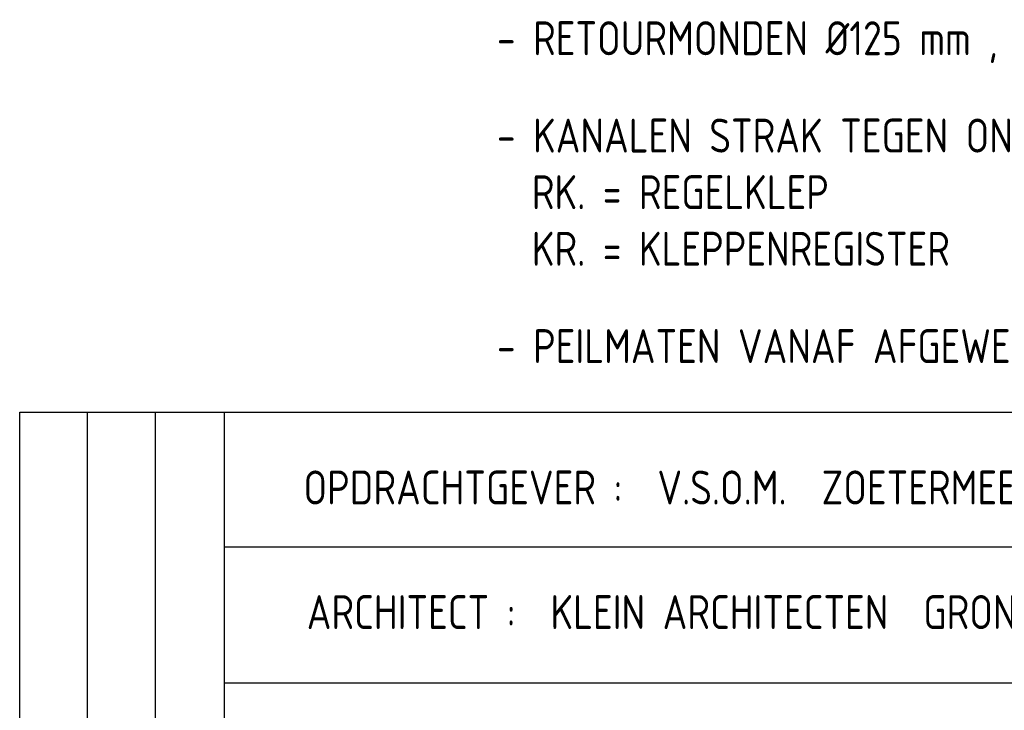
# Model space of a CAD drawing. Extents: x -156717 to 425753, y -51191 to 363295.
# Tile 400 of 502: x 229257 to 232881, y 101261 to 103804. Entities that reach past the tile are written whole.
import ezdxf

# ---------------------------------------------------------------- set-up
doc = ezdxf.new("R2010")
doc.units = 0
doc.header["$LTSCALE"] = 50
doc.layers.add('KADER', color=7, linetype='CONTINUOUS')
doc.styles.add('ISO25', font='ISO', dxfattribs={"width": 0.9})

msp = doc.modelspace()

# ---------------------------------------------------------------- linework, layer by layer
at = {"layer": 'KADER', "color": 1}
for p, q in [((229257.46953, 98608.85565), (229257.46953, 102358.85565)), ((229257.46953, 102358.85565), (230011.49046, 102358.85565)), ((229507.46953, 98858.85565), (229507.46953, 102358.85565)), ((229757.46953, 98858.85565), (229757.46953, 102358.85565))]:
    msp.add_line(p, q, dxfattribs=at)
at = {"layer": 'KADER', "color": 4}
for p, q in [((230011.49046, 102358.85565), (238257.46953, 102358.85565)), ((230011.49046, 98608.85565), (230011.49046, 102358.85565)), ((230011.49046, 101863.15674), (238257.46953, 101863.15674)), ((230011.49046, 101362.33096), (238257.46953, 101362.33096))]:
    msp.add_line(p, q, dxfattribs=at)

# ---------------------------------------------------------------- texts
at = {"layer": 'KADER', "color": 2, "linetype": 'Continuous', "style": 'ISO25', "width": 0.9}
for s, p in [('- RETOURMONDEN %%C125 mm , TENZIJ ANDERS AANGEGEVEN', (231013.41509, 103672.73725)), ('- KANALEN STRAK TEGEN ONDERZIJDE PLAFOND.', (231013.41509, 103314.40391)), ('  RK. = REGELKLEP', (231013.41509, 103106.07058)), ('  KR. = KLEPPENREGISTER', (231013.41509, 102897.73725)), ('- PEILMATEN VANAF AFGEWERKTE VLOER', (231013.41509, 102539.40391)), ('OPDRACHTGEVER :  V.S.O.M.  ZOETERMEER', (230301.8071, 102018.92508)), ('ARCHITECT :  KLEIN ARCHITECTEN  GRONINGEN', (230313.68122, 101560.32954))]:
    msp.add_text(s, height=125, dxfattribs=at).set_placement(p)

doc.saveas('drawing.dxf')
